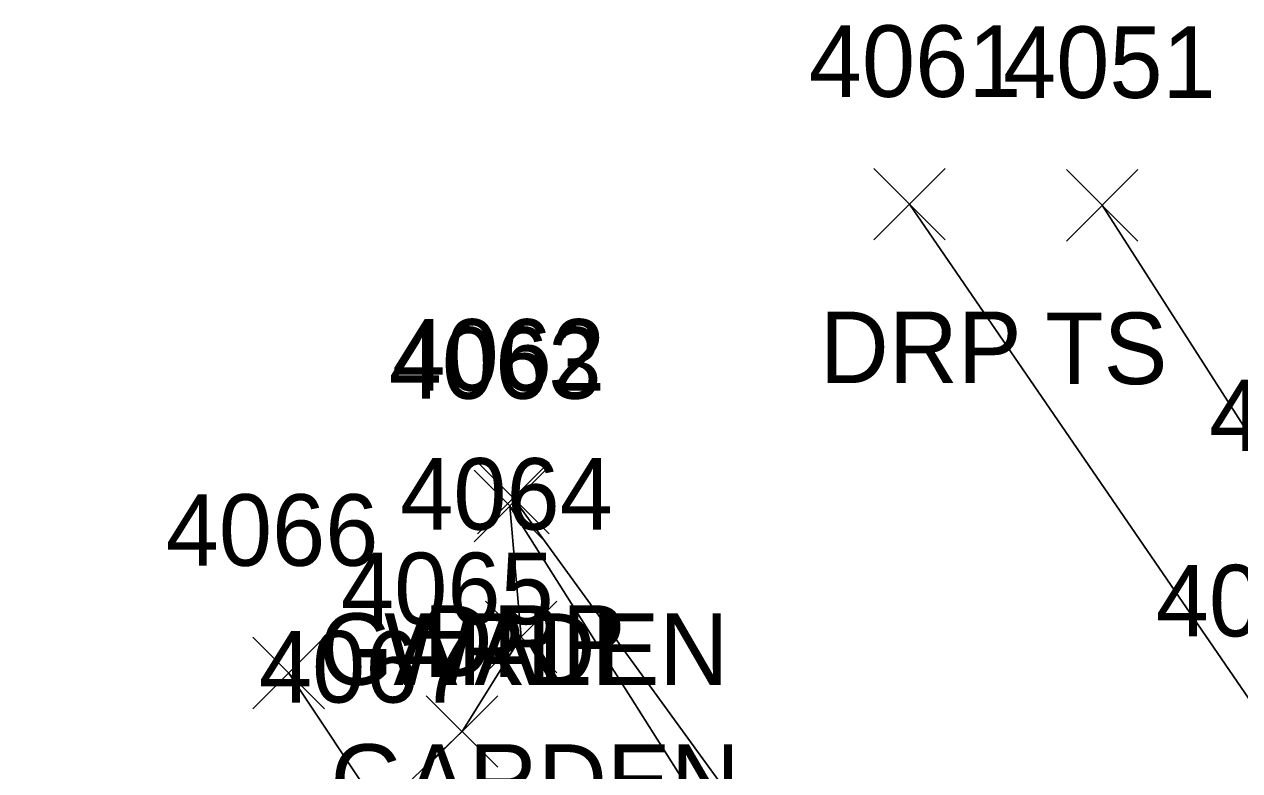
# Model space of a CAD drawing. Extents: x 1653135 to 1655489, y 602711 to 605684.
# Drawn here: x 1653438.69 to 1653472.68, y 605135.69 to 605156.56 of the extents above; entities that cross this region are included whole.
import ezdxf

# ---------------------------------------------------------------- set-up
doc = ezdxf.new("R2010")
doc.units = 0
for name, color, linetype in [('L_A', 7, 'Continuous'), ('L_I', 7, 'Continuous'), ('L_TIC', 7, 'Continuous'), ('LAPB', 7, 'Continuous'), ('LBC', 7, 'Continuous'), ('LELB', 7, 'Continuous'), ('LW', 7, 'Continuous'), ('R_A', 7, 'Continuous'), ('R_I', 7, 'Continuous'), ('R_TIC', 7, 'Continuous'), ('RDP', 7, 'Continuous')]:
    doc.layers.add(name, color=color, linetype=linetype)

msp = doc.modelspace()

# ---------------------------------------------------------------- linework, layer by layer
at = {"layer": 'L_TIC'}
for points in [[(1653467.835, 605150.498), (1653469.835, 605152.498)], [(1653469.835, 605150.498), (1653467.835, 605152.498)], [(1653467.835, 605150.498), (1653469.835, 605152.498)], [(1653469.835, 605150.498), (1653467.835, 605152.498)], [(1653451.272, 605142.09), (1653453.272, 605144.09)], [(1653453.272, 605142.09), (1653451.272, 605144.09)], [(1653451.272, 605142.09), (1653453.272, 605144.09)], [(1653453.272, 605142.09), (1653451.272, 605144.09)], [(1653451.272, 605142.09), (1653453.272, 605144.09)], [(1653453.272, 605142.09), (1653451.272, 605144.09)], [(1653451.272, 605142.09), (1653453.272, 605144.09)], [(1653453.272, 605142.09), (1653451.272, 605144.09)], [(1653451.591, 605138.429), (1653453.591, 605140.429)], [(1653453.591, 605138.429), (1653451.591, 605140.429)], [(1653451.591, 605138.429), (1653453.591, 605140.429)], [(1653453.591, 605138.429), (1653451.591, 605140.429)], [(1653445.088, 605137.42), (1653447.088, 605139.42)], [(1653447.088, 605137.42), (1653445.088, 605139.42)], [(1653445.088, 605137.42), (1653447.088, 605139.42)], [(1653447.088, 605137.42), (1653445.088, 605139.42)], [(1653449.935, 605135.787), (1653451.935, 605137.787)], [(1653451.935, 605135.787), (1653449.935, 605137.787)], [(1653449.935, 605135.787), (1653451.935, 605137.787)], [(1653451.935, 605135.787), (1653449.935, 605137.787)]]:
    msp.add_lwpolyline(points, dxfattribs=at)
at = {"layer": 'LAPB'}
msp.add_lwpolyline([(1653452.272, 605143.09), (1653452.591, 605139.429), (1653450.935, 605136.787), (1653448.64, 605134.596)], dxfattribs=at)
at = {"layer": 'LBC'}
msp.add_lwpolyline([(1653446.088, 605138.42), (1653448.64, 605134.596), (1653438.694, 605127.185)], dxfattribs=at)
at = {"layer": 'LELB'}
msp.add_lwpolyline([(1653468.835, 605151.498), (1653475.171, 605141.627)], dxfattribs=at)
at = {"layer": 'LW'}
msp.add_lwpolyline([(1653452.272, 605143.09), (1653461.783, 605128.06), (1653461.042, 605125.78), (1653459.314, 605123.485), (1653450.55, 605118.097), (1653447.448, 605117.892), (1653444.91, 605119.189), (1653443.187, 605121.213), (1653441.31, 605123.886)], dxfattribs=at)
at = {"layer": 'R_TIC'}
for points in [[(1653462.45, 605150.527), (1653464.45, 605152.527)], [(1653464.45, 605150.527), (1653462.45, 605152.527)], [(1653462.45, 605150.527), (1653464.45, 605152.527)], [(1653464.45, 605150.527), (1653462.45, 605152.527)], [(1653451.371, 605142.314), (1653453.371, 605144.314)], [(1653453.371, 605142.314), (1653451.371, 605144.314)], [(1653451.371, 605142.314), (1653453.371, 605144.314)], [(1653453.371, 605142.314), (1653451.371, 605144.314)]]:
    msp.add_lwpolyline(points, dxfattribs=at)
at = {"layer": 'RDP'}
for points in [[(1653483.217, 605126.16), (1653481.608, 605131.054), (1653480.01, 605133.599), (1653476.695, 605132.232), (1653473.807, 605136.446), (1653463.45, 605151.527)], [(1653452.371, 605143.314), (1653461.823, 605130.297), (1653464.768, 605126.328), (1653466.302, 605127.149), (1653467.406, 605125.013), (1653466.629, 605123.333)]]:
    msp.add_lwpolyline(points, dxfattribs=at)

# ---------------------------------------------------------------- texts
at = {"layer": 'L_A'}
for s, p in [('TS', (1653467.244, 605146.498)), ('TS', (1653467.244, 605146.498)), ('GARDEN', (1653446.941, 605138.09)), ('GARDEN', (1653446.941, 605138.09)), ('WALL', (1653448.76, 605138.09)), ('WALL', (1653448.76, 605138.09)), ('GARDEN', (1653447.26, 605134.429)), ('GARDEN', (1653447.26, 605134.429))]:
    msp.add_text(s, height=2, dxfattribs=at).set_placement(p)
at = {"layer": 'L_I'}
for s, p in [('4051', (1653466.063, 605154.498)), ('4051', (1653466.063, 605154.498)), ('4063', (1653448.886, 605146.09)), ('4063', (1653448.886, 605146.09)), ('4063', (1653448.886, 605146.09)), ('4063', (1653448.886, 605146.09)), ('4052', (1653471.832, 605144.627)), ('4052', (1653471.832, 605144.627)), ('4064', (1653449.205, 605142.429)), ('4064', (1653449.205, 605142.429)), ('4066', (1653442.647, 605141.42)), ('4066', (1653442.647, 605141.42)), ('4065', (1653447.549, 605139.787)), ('4065', (1653447.549, 605139.787)), ('4067', (1653445.254, 605137.596)), ('4067', (1653445.254, 605137.596)), ('4067', (1653445.254, 605137.596)), ('4067', (1653445.254, 605137.596))]:
    msp.add_text(s, height=2, dxfattribs=at).set_placement(p)
at = {"layer": 'R_A'}
for p in [(1653460.938, 605146.527), (1653460.938, 605146.527), (1653449.859, 605138.314), (1653449.859, 605138.314)]:
    msp.add_text('DRP', height=2, dxfattribs=at).set_placement(p)
at = {"layer": 'R_I'}
for s, p in [('4061', (1653460.631, 605154.527)), ('4061', (1653460.631, 605154.527)), ('4062', (1653448.985, 605146.314)), ('4062', (1653448.985, 605146.314)), ('4060', (1653470.335, 605139.446)), ('4060', (1653470.335, 605139.446))]:
    msp.add_text(s, height=2, dxfattribs=at).set_placement(p)

doc.saveas('drawing.dxf')
